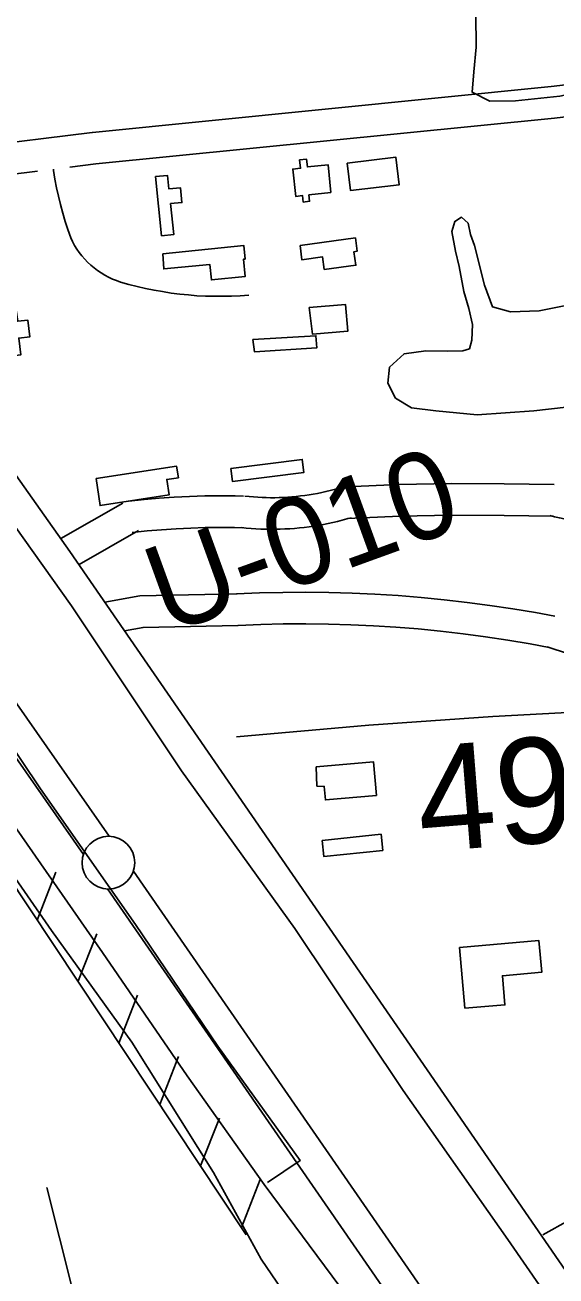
# Model space of a CAD drawing. Extents: x 3540316 to 3578335, y 553172 to 578787.
# Drawn here: x 3553873 to 3554376, y 561620 to 562806 of the extents above; entities that cross this region are included whole.
import ezdxf

# ---------------------------------------------------------------- set-up
doc = ezdxf.new("R2010")
doc.units = 0
for name, color, linetype in [('V-BLDG-OTLN', 7, 'Continuous'), ('V-FLOD-BASE', 7, 'Continuous'), ('V-LEVE-TOET', 7, 'Continuous'), ('V-RIVR-RANG-IDEN', 7, 'Continuous'), ('V-ROAD-CNTR', 7, 'Continuous'), ('V-RRAP-FSHR', 7, 'Continuous'), ('V-SITE-VEGE', 7, 'Continuous'), ('V-SURV-IDEN', 7, 'Continuous'), ('V-SURV-LINE', 7, 'Continuous'), ('V-TOPO-MINR', 7, 'Continuous'), ('V-TOPO-SHOR', 7, 'Continuous')]:
    doc.layers.add(name, color=color, linetype=linetype)

msp = doc.modelspace()

# ---------------------------------------------------------------- linework, layer by layer
at = {"layer": 'V-BLDG-OTLN'}
for points in [[(3554162.9, 562647.4), (3554142, 562645.1), (3554142.7, 562639), (3554136.6, 562638.3), (3554136, 562644.4), (3554129.5, 562643.7), (3554126.7, 562669.6), (3554134.1, 562670.4), (3554133.2, 562678.3), (3554139.8, 562678.9), (3554140.6, 562671.6), (3554160.3, 562673.6)], [(3554178.3, 562675.3), (3554224.6, 562680.8), (3554227.6, 562654.5), (3554181.6, 562649.1)], [(3554002.1, 562606.3), (3553996.6, 562662.4), (3554007.9, 562663.5), (3554009.2, 562650.7), (3554020.2, 562651.8), (3554021.6, 562637.8), (3554010.9, 562636.8), (3554013.8, 562607.4)], [(3554133.6, 562597.2), (3554186.1, 562604.2), (3554187.8, 562591.6), (3554184.8, 562591.2), (3554186.6, 562578.4), (3554156.6, 562574.4), (3554155, 562586.3), (3554135.3, 562583.6)], [(3554003.5, 562589.3), (3554080.2, 562597.2), (3554081.5, 562584.2), (3554080, 562584), (3554081.7, 562567.7), (3554049.5, 562564.5), (3554048, 562579.2), (3554004.4, 562574.8)], [(3553812.1, 562531.2), (3553864.2, 562537.9), (3553865.9, 562525.2), (3553875.3, 562526.4), (3553877.4, 562510.5), (3553866.9, 562509.2), (3553868.9, 562493.4), (3553830.4, 562488.5), (3553828.9, 562500.2), (3553816.6, 562498.6)], [(3554142.4, 562538.3), (3554176.7, 562541.2), (3554178.9, 562515.7), (3554145.6, 562512.9)], [(3554089, 562507.9), (3554148.7, 562511.5), (3554149.4, 562499.9), (3554090.4, 562496.3)], [(3554068.1, 562385.7), (3554135.7, 562394.2), (3554137.2, 562381.7), (3554069.6, 562373.2)], [(3553940.3, 562376), (3554016.5, 562387.7), (3554018.2, 562376.8), (3554007.2, 562375.2), (3554009.5, 562360.5), (3553944, 562350.4)], [(3554148.9, 562102.7), (3554203.2, 562107.4), (3554206, 562075.5), (3554157.7, 562071.3), (3554156.6, 562084), (3554149.6, 562084.4)], [(3554154.7, 562032.7), (3554210.5, 562038.6), (3554212.1, 562023.3), (3554156.2, 562017.4)], [(3554290, 561873.7), (3554284.9, 561931.1), (3554360.2, 561937.8), (3554362.9, 561907.8), (3554325.5, 561904.4), (3554328, 561876.8)]]:
    msp.add_lwpolyline(points, close=True, dxfattribs=at)
at = {"layer": 'V-FLOD-BASE'}
msp.add_lwpolyline([(3553541, 562582), (3553622.1, 562464.6), (3553709.2, 562339.4), (3553798.8, 562213.3), (3553887.5, 562081.7), (3553977.6, 561953), (3554055.7, 561837.6), (3554133.6, 561729.2), (3554102.7, 561708.4)], dxfattribs=at)
at = {"layer": 'V-LEVE-TOET'}
for points in [[(3553543, 562781.2), (3553638.4, 562658.5), (3553721.4, 562534.6), (3553826.5, 562382.1), (3553916.9, 562255.4), (3554021.1, 562098.8), (3554128.6, 561949.3), (3554231.3, 561795.7), (3554330.8, 561654.4), (3554428.4, 561513), (3554526, 561369.7), (3554615, 561238.5), (3554695.9, 561125.5), (3554761.3, 561028.5), (3554835.8, 560919.8), (3554928.2, 560789.2), (3554938.8, 560773.1), (3554975.3, 560717.7)], [(3554637.7, 560837), (3554635.8, 560855.3), (3554637.6, 560866.6), (3554630.4, 560889.1), (3554610.9, 560908.6), (3554595, 560919.6), (3554573.5, 560943), (3554553.1, 560989), (3554522, 561060.4), (3554486, 561136.2), (3554453.9, 561207.1), (3554391.6, 561297.7), (3554328.2, 561388.9), (3554255.9, 561488.3), (3554178.5, 561599.9), (3554099.6, 561706.6), (3554026.7, 561809.4), (3553946.3, 561926.4), (3553859.8, 562051.2), (3553785.8, 562163.3), (3553704.8, 562285.2), (3553621.8, 562403.1), (3553529.1, 562534.8)]]:
    msp.add_lwpolyline(points, dxfattribs=at)
at = {"layer": 'V-ROAD-CNTR'}
for points in [[(3553239.6, 563282.3), (3553477.1, 562927.2), (3553915.4, 562306.8)], [(3553936.8, 562704.3), (3554371.9, 562747.8), (3554696, 562785.9)], [(3553939.8, 562674.5), (3554375.1, 562718), (3554699.5, 562756.1)], [(3553669, 562655.5), (3553733.6, 562687.1), (3553823.2, 562690.3), (3553936.5, 562704.3)], [(3553915.4, 562671.4), (3553940.1, 562674.5)], [(3553686.5, 562630.7), (3553741, 562657.3), (3553825.6, 562660.3), (3553884.7, 562667.6)], [(3553899.8, 562669.5), (3553899.9, 562668.1), (3553901.2, 562660), (3553902.7, 562651.9), (3553904.4, 562643.9), (3553906.4, 562635.9), (3553908.5, 562627.9), (3553910.8, 562620), (3553913.4, 562612.2), (3553916.1, 562604.4), (3553917.9, 562600.8), (3553919.8, 562597.2), (3553922, 562593.7), (3553924.3, 562590.4), (3553926.8, 562587.2), (3553929.4, 562584.1), (3553932.2, 562581.2), (3553935.2, 562578.4), (3553938.3, 562575.8), (3553941.6, 562573.3), (3553944.9, 562571), (3553948.4, 562568.9), (3553952, 562567), (3553955.7, 562565.3), (3553959.5, 562563.8), (3553963.3, 562562.4), (3553971.2, 562560.2), (3553979.2, 562558.2), (3553987.2, 562556.4), (3553995.2, 562554.7), (3554003.3, 562553.3), (3554011.4, 562552), (3554019.5, 562551), (3554027.7, 562550.2), (3554035.9, 562549.5), (3554044.1, 562549.1), (3554052.3, 562548.9), (3554060.5, 562548.9), (3554068.7, 562549), (3554076.9, 562549.4), (3554085.1, 562550)], [(3554081.2, 562359.3), (3554085.4, 562358.9), (3554089.4, 562358.6), (3554093.5, 562358.3), (3554097.6, 562358.1), (3554101.6, 562358), (3554105.7, 562357.9), (3554109.8, 562357.9), (3554113.8, 562358), (3554117.8, 562358.2), (3554121.9, 562358.4), (3554126, 562358.7), (3554130.1, 562359.1), (3554134.1, 562359.5), (3554138.1, 562360), (3554142.2, 562360.6), (3554146.2, 562361.3), (3554150.2, 562362), (3554154.2, 562362.8), (3554158.1, 562363.6), (3554162.1, 562364.6), (3554166.1, 562365.6), (3554170, 562366.6), (3554173.8, 562367.7)], [(3554177.4, 562368.3), (3554227.4, 562370.3), (3554277.4, 562371.2), (3554327.3, 562371.1), (3554374.5, 562370.5)], [(3553971.4, 562354.7), (3553985.7, 562356.2), (3554000.1, 562357.4), (3554014.4, 562358.3), (3554028.8, 562359), (3554043.2, 562359.5), (3554057.5, 562359.6), (3554072, 562359.6), (3554080, 562359.4)], [(3553906.7, 562319.1), (3553965.5, 562352.8)], [(3554078.1, 562329.5), (3554082.6, 562329), (3554087.2, 562328.7), (3554091.7, 562328.4), (3554096.3, 562328.1), (3554101, 562328), (3554105.5, 562327.9), (3554110.1, 562327.9), (3554114.7, 562328), (3554119.3, 562328.2), (3554123.9, 562328.5), (3554128.4, 562328.8), (3554133, 562329.2), (3554137.6, 562329.7), (3554142.2, 562330.3), (3554146.7, 562331), (3554151.2, 562331.7), (3554155.8, 562332.5), (3554160.3, 562333.4), (3554164.8, 562334.4), (3554169.2, 562335.4), (3554173.7, 562336.5), (3554178.1, 562337.8), (3554182.1, 562338.9)], [(3554178.6, 562338.3), (3554228.3, 562340.3), (3554277.6, 562341.2), (3554327.1, 562341.1), (3554374.1, 562340.5)], [(3554370.5, 562341), (3554374.9, 562339.8), (3554379.6, 562338.7), (3554384.1, 562337.7), (3554388.7, 562336.7), (3554393.4, 562335.8), (3554398, 562335.1), (3554402.7, 562334.3), (3554407.4, 562333.7), (3554412, 562333.1), (3554416.8, 562332.7), (3554421.4, 562332.3), (3554426.1, 562331.9), (3554430.9, 562331.7), (3554435.6, 562331.6), (3554440.3, 562331.5), (3554445, 562331.5), (3554449.7, 562331.6), (3554454.4, 562331.8), (3554459.1, 562332.1), (3554463.7, 562332.4), (3554464.2, 562332.5)], [(3553924, 562294.4), (3553980.5, 562326.8)], [(3553974.5, 562324.9), (3553988.5, 562326.3), (3554002.2, 562327.4), (3554016.1, 562328.3), (3554030, 562329.1), (3554043.8, 562329.5), (3554057.7, 562329.6), (3554071.6, 562329.6), (3554079.3, 562329.4)], [(3555234.8, 560387.1), (3554952.3, 560812.5), (3554718.1, 561142.4), (3553915.4, 562306.8)], [(3553948.5, 562258.8), (3553981.8, 562264.8), (3554073.9, 562266.6)], [(3554073.5, 562266.6), (3554095.3, 562267.6), (3554117.2, 562268.1), (3554139, 562268.2), (3554161, 562268), (3554183, 562267.4), (3554204.7, 562266.4), (3554226.7, 562265.1), (3554248.5, 562263.3), (3554270.3, 562261.1), (3554292.1, 562258.6), (3554313.7, 562255.7), (3554335.4, 562252.5), (3554357.1, 562248.9), (3554375.4, 562245.4)], [(3553967.2, 562231.7), (3553984.8, 562234.8), (3554074.5, 562236.6)], [(3554074.8, 562236.6), (3554096.4, 562237.6), (3554117.6, 562238.1), (3554139, 562238.2), (3554160.5, 562238), (3554181.8, 562237.4), (3554203.2, 562236.4), (3554224.6, 562235.2), (3554245.8, 562233.4), (3554267, 562231.3), (3554288.4, 562228.9), (3554309.6, 562226), (3554330.7, 562222.9), (3554351.8, 562219.3), (3554369.9, 562215.9)], [(3554368, 562216.4), (3554467.2, 562183.7)], [(3554363.9, 561658.6), (3554389, 561672.6), (3554425.1, 561677.6), (3554955.6, 561754.6)]]:
    msp.add_lwpolyline(points, dxfattribs=at)
at = {"layer": 'V-RRAP-FSHR'}
for p, q in [((3553884.3, 561957.1), (3553902.1, 562002.6)), ((3553923, 561898.8), (3553940.8, 561944.3)), ((3553961.8, 561840.5), (3553979.6, 561886)), ((3554000.5, 561782.2), (3554018.4, 561827.7)), ((3554039.3, 561724), (3554057.1, 561769.4)), ((3554078.1, 561665.7), (3554095.9, 561711.1))]:
    msp.add_line(p, q, dxfattribs=at)
msp.add_lwpolyline([(3553361, 562756.3), (3553388, 562713.3), (3553831.6, 562036.4), (3554082.6, 561658.8)], dxfattribs=at)
at = {"layer": 'V-SITE-VEGE'}
for points in [[(3554733.2, 562815.3), (3554727.1, 562802), (3554712.2, 562787.4), (3554690.4, 562780.8), (3554662.9, 562774.8), (3554627.8, 562768.6), (3554589.7, 562763.7), (3554539.6, 562757.9), (3554501.9, 562756.1), (3554424.9, 562748.1), (3554379.9, 562738.7), (3554337.9, 562734.3), (3554313.5, 562733.9), (3554297, 562742.5), (3554298.6, 562761.9), (3554300.8, 562785.2), (3554300.4, 562816.5)], [(3554386, 562443.9), (3554355.4, 562440.4), (3554301.5, 562436.5), (3554262.5, 562440.3), (3554239.3, 562443.1), (3554224.1, 562452.3), (3554217, 562466.6), (3554218.6, 562481.7), (3554232.3, 562494.4), (3554252.9, 562497.2), (3554273.6, 562496.9), (3554288, 562497.1), (3554294.3, 562499.1), (3554296.7, 562507.3), (3554297.1, 562522.3), (3554293.7, 562537.3), (3554289.1, 562553.6), (3554284.4, 562577.3), (3554281, 562591.7), (3554277.6, 562610.5), (3554280.6, 562619.9), (3554286.8, 562623.8), (3554293.2, 562618.2), (3554295.2, 562607.6), (3554299.1, 562597), (3554308.5, 562559.5), (3554316.3, 562538.9), (3554333.3, 562534.1), (3554360.3, 562535.2), (3554410.9, 562545.3)], [(3553829.2, 562046), (3553897.9, 561947.3), (3553974, 561841.4), (3554051.4, 561717.8), (3554096.8, 561635.5), (3554144.9, 561565.1)]]:
    msp.add_lwpolyline(points, dxfattribs=at)
at = {"layer": 'V-SURV-LINE'}
for points in [[(3553212.3, 563098), (3553952.7, 562036.7)], [(3553928.1, 562019.5), (3553187.7, 563080.9)], [(3553975.6, 562003.8), (3555070.3, 560419.8)], [(3555045.6, 560402.8), (3553950.9, 561986.8)]]:
    msp.add_lwpolyline(points, dxfattribs=at)
msp.add_circle((3553951.9, 562011.7), 25, dxfattribs=at)
at = {"layer": 'V-TOPO-MINR'}
msp.add_lwpolyline([(3553893.6, 561703.6), (3553964.8, 561419.8)], dxfattribs=at)
at = {"layer": 'V-TOPO-SHOR'}
msp.add_lwpolyline([(3554073.4, 562130.9), (3554198.9, 562142.1), (3554316.6, 562150.2), (3554446.1, 562157.4), (3554577.1, 562163.3), (3554654, 562173.2), (3554762.4, 562179.2), (3554862.9, 562185.6), (3554955.6, 562191.3), (3554967.5, 562185.6), (3554971.1, 562173.4), (3554977.2, 562127.3), (3554984.8, 562075.9), (3554982.9, 562072), (3554968.6, 562070.8), (3554941.7, 562068.9), (3554924, 562066.2), (3554919.7, 562061.7), (3554918.8, 562052.9)], dxfattribs=at)

# ---------------------------------------------------------------- texts
at = {"layer": 'V-RIVR-RANG-IDEN'}
msp.add_text('U-010', height=83, rotation=19.9563, dxfattribs=at).set_placement((3554007.1, 562227.7))
at = {"layer": 'V-SURV-IDEN'}
msp.add_text('4984+01.6', height=100, rotation=4.5283, dxfattribs=at).set_placement((3554248.4, 562021.5))

doc.saveas('drawing.dxf')
